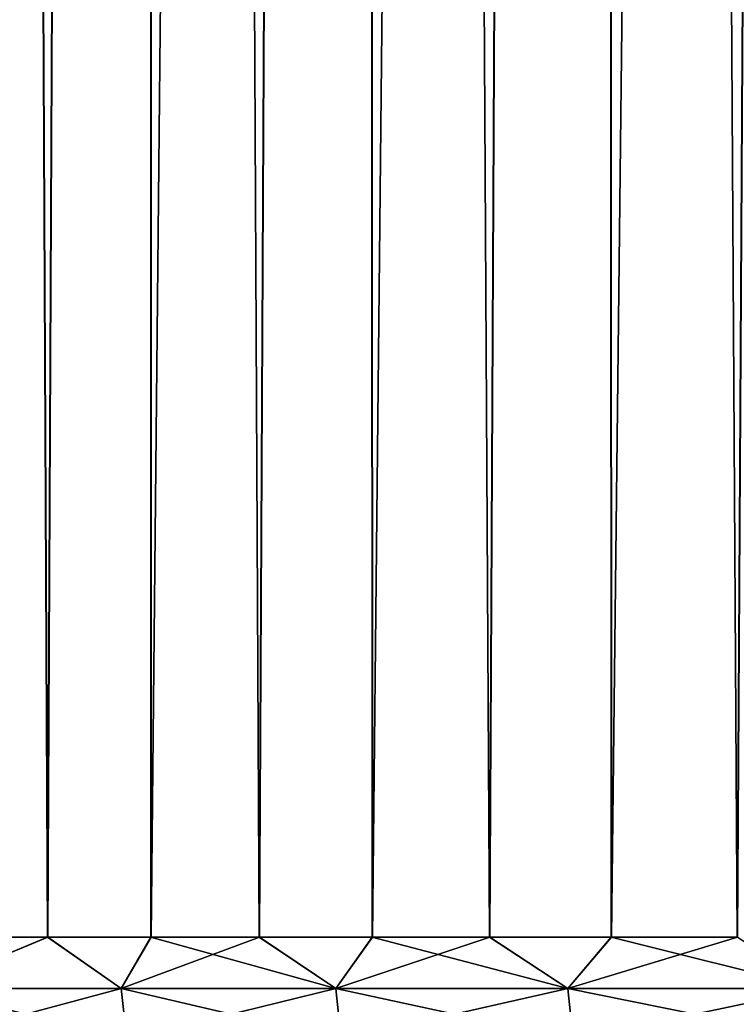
# Model space of a CAD drawing. Header units: millimetres. Extents: x -161 to 161, y -94 to 1149.
# Tile 960 of 1056: x -18.4 to -17.31, y 639.9 to 641.4. Entities that reach past the tile are written whole.
import ezdxf

# ---------------------------------------------------------------- set-up
doc = ezdxf.new("R2010")
doc.units = ezdxf.units.MM
doc.header["$LTSCALE"] = 81.481481
for name, color, linetype in [('16', 7, 'CONTINUOUS'), ('18', 7, 'CONTINUOUS'), ('19', 7, 'CONTINUOUS'), ('20', 7, 'CONTINUOUS')]:
    doc.layers.add(name, color=color, linetype=linetype)

msp = doc.modelspace()

# ---------------------------------------------------------------- linework, layer by layer
at = {"layer": '16', "color": 7, "linetype": 'CONTINUOUS', "true_color": 0xaaaaaa}
for points in [[(-18.6518, 640, -7.2188), (-18.5144, 673.5, -7.5642), (-18.3587, 640, -7.9345), (-18.6518, 640, -7.2188)], [(-18.5144, 673.5, -7.5642), (-18.2075, 673.5, -8.2756), (-18.3587, 640, -7.9345), (-18.5144, 673.5, -7.5642)], [(-18.3587, 640, -7.9345), (-18.2075, 673.5, -8.2756), (-18.2014, 640, -8.2892), (-18.3587, 640, -7.9345)], [(-18.2075, 673.5, -8.2756), (-17.8724, 673.5, -8.9761), (-18.2014, 640, -8.2892), (-18.2075, 673.5, -8.2756)], [(-18.2014, 640, -8.2892), (-17.8724, 673.5, -8.9761), (-18.0367, 640, -8.6416), (-18.2014, 640, -8.2892)], [(-18.0367, 640, -8.6416), (-17.8724, 673.5, -8.9761), (-17.8649, 640, -8.9913), (-18.0367, 640, -8.6416)], [(-17.8724, 673.5, -8.9761), (-17.5108, 673.5, -9.6628), (-17.8649, 640, -8.9913), (-17.8724, 673.5, -8.9761)], [(-17.8649, 640, -8.9913), (-17.5108, 673.5, -9.6628), (-17.6863, 640, -9.3379), (-17.8649, 640, -8.9913)], [(-17.6863, 640, -9.3379), (-17.5108, 673.5, -9.6628), (-17.5009, 640, -9.6809), (-17.6863, 640, -9.3379)], [(-17.5108, 673.5, -9.6628), (-17.1237, 673.5, -10.3334), (-17.5009, 640, -9.6809), (-17.5108, 673.5, -9.6628)], [(-17.5009, 640, -9.6809), (-17.1237, 673.5, -10.3334), (-17.309, 640, -10.0198), (-17.5009, 640, -9.6809)]]:
    msp.add_3dface(points, dxfattribs=at)
at = {"layer": '18', "color": 7, "linetype": 'CONTINUOUS', "true_color": 0xaaaaaa}
for points in [[(-18.3592, 640, 7.9335), (-18.5144, 673.5, 7.5642), (-18.6521, 640, 7.2179), (-18.3592, 640, 7.9335)], [(-18.2075, 673.5, 8.2756), (-18.5144, 673.5, 7.5642), (-18.3592, 640, 7.9335), (-18.2075, 673.5, 8.2756)], [(-18.2018, 640, 8.2882), (-18.2075, 673.5, 8.2756), (-18.3592, 640, 7.9335), (-18.2018, 640, 8.2882)], [(-17.8724, 673.5, 8.9761), (-18.2075, 673.5, 8.2756), (-18.0372, 640, 8.6406), (-17.8724, 673.5, 8.9761)], [(-18.0372, 640, 8.6406), (-18.2075, 673.5, 8.2756), (-18.2018, 640, 8.2882), (-18.0372, 640, 8.6406)], [(-17.8654, 640, 8.9903), (-17.8724, 673.5, 8.9761), (-18.0372, 640, 8.6406), (-17.8654, 640, 8.9903)], [(-17.5108, 673.5, 9.6628), (-17.8724, 673.5, 8.9761), (-17.6868, 640, 9.3369), (-17.5108, 673.5, 9.6628)], [(-17.6868, 640, 9.3369), (-17.8724, 673.5, 8.9761), (-17.8654, 640, 8.9903), (-17.6868, 640, 9.3369)], [(-17.5014, 640, 9.6799), (-17.5108, 673.5, 9.6628), (-17.6868, 640, 9.3369), (-17.5014, 640, 9.6799)], [(-17.1237, 673.5, 10.3334), (-17.5108, 673.5, 9.6628), (-17.3096, 640, 10.0189), (-17.1237, 673.5, 10.3334)], [(-17.3096, 640, 10.0189), (-17.5108, 673.5, 9.6628), (-17.5014, 640, 9.6799), (-17.3096, 640, 10.0189)]]:
    msp.add_3dface(points, dxfattribs=at)
at = {"layer": '19', "color": 7, "linetype": 'CONTINUOUS', "true_color": 0xaaaaaa}
for points in [[(-18.6518, 640, -7.2188), (-18.3587, 640, -7.9345), (-18.5472, 639.9215, -7.4752), (-18.6518, 640, -7.2188)], [(-18.5472, 639.9215, -7.4752), (-18.3587, 640, -7.9345), (-18.2473, 639.9215, -8.1801), (-18.5472, 639.9215, -7.4752)], [(-18.3587, 640, -7.9345), (-18.2014, 640, -8.2892), (-18.2473, 639.9215, -8.1801), (-18.3587, 640, -7.9345)], [(-18.2014, 640, -8.2892), (-18.0367, 640, -8.6416), (-18.2473, 639.9215, -8.1801), (-18.2014, 640, -8.2892)], [(-18.2473, 639.9215, -8.1801), (-18.0367, 640, -8.6416), (-17.9205, 639.9215, -8.873), (-18.2473, 639.9215, -8.1801)], [(-18.0367, 640, -8.6416), (-17.8649, 640, -8.9913), (-17.9205, 639.9215, -8.873), (-18.0367, 640, -8.6416)], [(-17.8649, 640, -8.9913), (-17.6863, 640, -9.3379), (-17.9205, 639.9215, -8.873), (-17.8649, 640, -8.9913)], [(-17.9205, 639.9215, -8.873), (-17.6863, 640, -9.3379), (-17.5675, 639.9215, -9.5529), (-17.9205, 639.9215, -8.873)], [(-17.6863, 640, -9.3379), (-17.5009, 640, -9.6809), (-17.5675, 639.9215, -9.5529), (-17.6863, 640, -9.3379)], [(-17.5009, 640, -9.6809), (-17.309, 640, -10.0198), (-17.5675, 639.9215, -9.5529), (-17.5009, 640, -9.6809)], [(-17.5675, 639.9215, -9.5529), (-17.309, 640, -10.0198), (-17.1887, 639.9215, -10.2188), (-17.5675, 639.9215, -9.5529)], [(-18.5472, 639.9215, -7.4752), (-18.2473, 639.9215, -8.1801), (-18.5386, 639.8435, -7.4717), (-18.5472, 639.9215, -7.4752)], [(-18.5386, 639.8435, -7.4717), (-18.2473, 639.9215, -8.1801), (-18.2388, 639.8435, -8.1763), (-18.5386, 639.8435, -7.4717)], [(-18.2473, 639.9215, -8.1801), (-17.9205, 639.9215, -8.873), (-18.2388, 639.8435, -8.1763), (-18.2473, 639.9215, -8.1801)], [(-18.2388, 639.8435, -8.1763), (-17.9205, 639.9215, -8.873), (-17.9123, 639.8435, -8.8689), (-18.2388, 639.8435, -8.1763)], [(-17.9205, 639.9215, -8.873), (-17.5675, 639.9215, -9.5529), (-17.9123, 639.8435, -8.8689), (-17.9205, 639.9215, -8.873)], [(-17.9123, 639.8435, -8.8689), (-17.5675, 639.9215, -9.5529), (-17.5594, 639.8435, -9.5485), (-17.9123, 639.8435, -8.8689)], [(-17.5675, 639.9215, -9.5529), (-17.1887, 639.9215, -10.2188), (-17.5594, 639.8435, -9.5485), (-17.5675, 639.9215, -9.5529)], [(-17.5594, 639.8435, -9.5485), (-17.1887, 639.9215, -10.2188), (-17.1808, 639.8435, -10.2141), (-17.5594, 639.8435, -9.5485)]]:
    msp.add_3dface(points, dxfattribs=at)
at = {"layer": '20', "color": 7, "linetype": 'CONTINUOUS', "true_color": 0xaaaaaa}
for points in [[(-18.3592, 640, 7.9335), (-18.6521, 640, 7.2179), (-18.5472, 639.9215, 7.4752), (-18.3592, 640, 7.9335)], [(-18.2473, 639.9215, 8.1801), (-18.3592, 640, 7.9335), (-18.5472, 639.9215, 7.4752), (-18.2473, 639.9215, 8.1801)], [(-18.2018, 640, 8.2882), (-18.3592, 640, 7.9335), (-18.2473, 639.9215, 8.1801), (-18.2018, 640, 8.2882)], [(-17.9205, 639.9215, 8.873), (-18.2018, 640, 8.2882), (-18.2473, 639.9215, 8.1801), (-17.9205, 639.9215, 8.873)], [(-18.0372, 640, 8.6406), (-18.2018, 640, 8.2882), (-17.9205, 639.9215, 8.873), (-18.0372, 640, 8.6406)], [(-17.8654, 640, 8.9903), (-18.0372, 640, 8.6406), (-17.9205, 639.9215, 8.873), (-17.8654, 640, 8.9903)], [(-17.5675, 639.9215, 9.5529), (-17.8654, 640, 8.9903), (-17.9205, 639.9215, 8.873), (-17.5675, 639.9215, 9.5529)], [(-17.6868, 640, 9.3369), (-17.8654, 640, 8.9903), (-17.5675, 639.9215, 9.5529), (-17.6868, 640, 9.3369)], [(-17.5014, 640, 9.6799), (-17.6868, 640, 9.3369), (-17.5675, 639.9215, 9.5529), (-17.5014, 640, 9.6799)], [(-17.1887, 639.9215, 10.2188), (-17.5014, 640, 9.6799), (-17.5675, 639.9215, 9.5529), (-17.1887, 639.9215, 10.2188)], [(-17.3096, 640, 10.0189), (-17.5014, 640, 9.6799), (-17.1887, 639.9215, 10.2188), (-17.3096, 640, 10.0189)], [(-18.2473, 639.9215, 8.1801), (-18.5472, 639.9215, 7.4752), (-18.2388, 639.8435, 8.1763), (-18.2473, 639.9215, 8.1801)], [(-18.2388, 639.8435, 8.1763), (-18.5472, 639.9215, 7.4752), (-18.5386, 639.8435, 7.4717), (-18.2388, 639.8435, 8.1763)], [(-17.9205, 639.9215, 8.873), (-18.2473, 639.9215, 8.1801), (-17.9123, 639.8435, 8.8689), (-17.9205, 639.9215, 8.873)], [(-17.9123, 639.8435, 8.8689), (-18.2473, 639.9215, 8.1801), (-18.2388, 639.8435, 8.1763), (-17.9123, 639.8435, 8.8689)], [(-17.5675, 639.9215, 9.5529), (-17.9205, 639.9215, 8.873), (-17.5594, 639.8435, 9.5485), (-17.5675, 639.9215, 9.5529)], [(-17.5594, 639.8435, 9.5485), (-17.9205, 639.9215, 8.873), (-17.9123, 639.8435, 8.8689), (-17.5594, 639.8435, 9.5485)], [(-17.1887, 639.9215, 10.2188), (-17.5675, 639.9215, 9.5529), (-17.1808, 639.8435, 10.2141), (-17.1887, 639.9215, 10.2188)], [(-17.1808, 639.8435, 10.2141), (-17.5675, 639.9215, 9.5529), (-17.5594, 639.8435, 9.5485), (-17.1808, 639.8435, 10.2141)]]:
    msp.add_3dface(points, dxfattribs=at)

doc.saveas('drawing.dxf')
